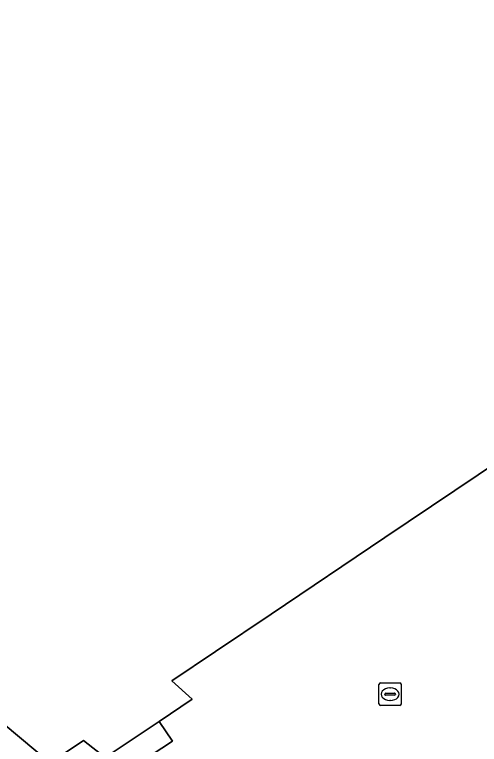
# Model space of a CAD drawing. Extents: x 161087 to 161926, y 382572 to 383873.
# Drawn here: x 161681.64 to 161702.41, y 383032.06 to 383064.63 of the extents above; entities that cross this region are included whole.
import ezdxf

# ---------------------------------------------------------------- set-up
doc = ezdxf.new("R2010")
doc.units = 0
for name, color, linetype in [('IMGEO_Erf', 7, 'Continuous'), ('IMGEO_Groenvoorziening', 7, 'Continuous'), ('IMGEO_Kolk', 7, 'Continuous'), ('IMGEO_Pand', 7, 'Continuous'), ('IMGEO_Rijbaan_lokaal_open', 7, 'Continuous')]:
    doc.layers.add(name, color=color, linetype=linetype)

msp = doc.modelspace()

# ---------------------------------------------------------------- linework, layer by layer
at = {"layer": 'IMGEO_Erf'}
msp.add_lwpolyline([(161680.477, 383033.528), (161678.746, 383034.975), (161675.437, 383037.741), (161674.666, 383036.822), (161675.291, 383036.3), (161677.982, 383034.054), (161679.697, 383032.622), (161678.697, 383031.46), (161681.584, 383029.034), (161681.813, 383028.841), (161682.194, 383029.1), (161684.298, 383030.528), (161685.68, 383031.466), (161684.713, 383032.232), (161683.226, 383031.231)], close=True, dxfattribs=at)
at = {"layer": 'IMGEO_Groenvoorziening'}
msp.add_lwpolyline([(161688.697, 383032.196), (161688.096, 383033.083), (161685.68, 383031.466), (161686.406, 383030.692)], close=True, dxfattribs=at)
at = {"layer": 'IMGEO_Kolk'}
for p, q in [((161697.916, 383033.871), (161697.916, 383034.723)), ((161697.991, 383034.797), (161698.843, 383034.797)), ((161698.404, 383034.577), (161698.429, 383034.577)), ((161698.917, 383034.723), (161698.917, 383033.871)), ((161698.175, 383034.291), (161698.175, 383034.303)), ((161698.613, 383034.254), (161698.215, 383034.254)), ((161698.218, 383034.34), (161698.616, 383034.34)), ((161698.659, 383034.303), (161698.659, 383034.291)), ((161698.427, 383034.017), (161698.402, 383034.017)), ((161698.843, 383033.797), (161697.991, 383033.797))]:
    msp.add_line(p, q, dxfattribs=at)
for points in [[(161697.916, 383033.871), (161697.916, 383034.723)], [(161697.991, 383034.797), (161698.843, 383034.797)], [(161698.917, 383034.723), (161698.917, 383033.871)], [(161698.843, 383033.797), (161697.991, 383033.797)]]:
    msp.add_lwpolyline(points, dxfattribs=at)
for centre, radius, start, end in [((161697.993, 383034.721), 0.0765, 91.552, 178.448), ((161697.993, 383034.721), 0.0765, 91.552, 178.448), ((161698.841, 383034.721), 0.0765, 1.552, 88.448), ((161698.841, 383034.721), 0.0765, 1.552, 88.448), ((161698.215, 383034.3), 0.0403, 85.8775, 175.7526), ((161698.212, 383034.29), 0.0366, 178.938, 274.7102), ((161698.616, 383034.297), 0.043, 264.8664, 352.4533), ((161698.62, 383034.302), 0.0386, 1.7309, 96.639), ((161697.993, 383033.873), 0.0765, 181.552, 268.448), ((161697.993, 383033.873), 0.0765, 181.552, 268.448), ((161698.841, 383033.873), 0.0765, 271.552, 358.448), ((161698.841, 383033.873), 0.0765, 271.552, 358.448)]:
    msp.add_arc(centre, radius, start, end, dxfattribs=at)
for centre, major_axis, ratio, start_param, end_param in [((161698.403, 383034.297), (-0.387, 0.002), 0.722429, 4.712389, 7.853982), ((161698.428, 383034.297), (-0.39, 0.002), 0.717154, 1.570796, 4.712389)]:
    msp.add_ellipse(centre, major_axis=major_axis, ratio=ratio, start_param=start_param, end_param=end_param, dxfattribs=at)
at = {"layer": 'IMGEO_Pand'}
msp.add_lwpolyline([(161680.477, 383033.528), (161683.226, 383031.231), (161684.713, 383032.232), (161685.68, 383031.466), (161688.096, 383033.083), (161689.569, 383034.07), (161688.668, 383034.893), (161690.613, 383036.202), (161693.1, 383037.875), (161698.184, 383041.296), (161702.343, 383044.095), (161707.387, 383047.489), (161709.865, 383049.157), (161711.405, 383050.194), (161717.993, 383054.629), (161713.365, 383058.502), (161669.31, 383095.372)], dxfattribs=at)
at = {"layer": 'IMGEO_Rijbaan_lokaal_open'}
msp.add_lwpolyline([(161705.429, 383033.59), (161728.12, 383048.78), (161729.831, 383049.954), (161732.583, 383051.796), (161728.898, 383055.462), (161724.335, 383059.22), (161717.993, 383054.629), (161711.405, 383050.194), (161709.865, 383049.157), (161707.387, 383047.489), (161702.343, 383044.095), (161698.184, 383041.296), (161693.1, 383037.875), (161690.613, 383036.202), (161688.668, 383034.893), (161689.569, 383034.07), (161688.096, 383033.083), (161688.697, 383032.196), (161686.406, 383030.692)], dxfattribs=at)

doc.saveas('drawing.dxf')
